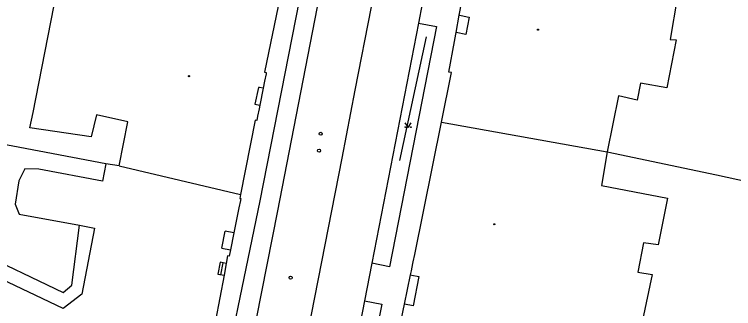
# Model space of a CAD drawing. Extents: x -599770 to -598493, y -1162076 to -1159209.
# Drawn here: x -599018.2 to -598960.1, y -1161617.2 to -1161593.5 of the extents above; entities that cross this region are included whole.
import ezdxf

# ---------------------------------------------------------------- set-up
doc = ezdxf.new("R2010")
doc.units = 0
doc.layers.add('Podklad', color=7, linetype='Continuous')

msp = doc.modelspace()

# ---------------------------------------------------------------- linework, layer by layer
at = {"layer": 'Podklad'}
for points in [[(-598971.9, -1161472.89), (-598984.4, -1161537.4), (-598992.01, -1161576.12), (-598998.38, -1161608.54)], [(-598970.82, -1161475.13), (-598976, -1161501.49), (-598984.02, -1161542.7), (-598992.64, -1161587.15), (-598996.94, -1161609.34)], [(-598993.4, -1161633.92), (-598997.383, -1161634.085), (-598994.235, -1161617.947), (-598994.189, -1161617.71), (-598991.727, -1161605.087), (-598990.655, -1161599.591), (-598986.71, -1161579.369), (-598986.51, -1161578.343), (-598983.604, -1161563.441), (-598982.09, -1161555.682), (-598978.5, -1161537.274), (-598978.412, -1161536.823), (-598975.181, -1161520.261)], [(-599016.69, -1161601.38), (-599014.52, -1161590.36)], [(-598982.51, -1161594.94), (-598982.25, -1161593.53), (-598982.18, -1161593.13), (-598982.07, -1161592.54), (-598981.64, -1161590.22)], [(-598996.73, -1161591.98), (-598997.98, -1161598.14)], [(-598964.65, -1161592.13), (-598965.21, -1161595.49)], [(-598985.24, -1161592.6), (-598985.54, -1161594.17)], [(-598982.25, -1161593.53), (-598982.21, -1161593.54), (-598981.62, -1161593.65), (-598981.46, -1161593.68)], [(-598985.54, -1161594.17), (-598984.1, -1161594.44), (-598987.89, -1161613.85), (-598989.32, -1161613.57)], [(-598985.54, -1161594.17), (-598989.32, -1161613.57)], [(-598981.46, -1161593.68), (-598981.72, -1161595.09)], [(-598987.05, -1161605.28), (-598984.9, -1161595.27)], [(-598983.09, -1161598.13), (-598982.64, -1161595.66), (-598982.53, -1161595.07), (-598982.51, -1161594.94)], [(-598981.72, -1161595.09), (-598982.51, -1161594.94)], [(-598964.72, -1161595.52), (-598965.47, -1161599.39)], [(-598965.21, -1161595.49), (-598964.72, -1161595.52)], [(-598997.85, -1161598.17), (-598997.87, -1161598.26), (-598997.98, -1161598.85), (-598998.1, -1161599.43)], [(-598997.98, -1161598.14), (-598997.85, -1161598.17)], [(-598983.68, -1161602.16), (-598982.89, -1161598.17)], [(-598982.89, -1161598.17), (-598983.09, -1161598.13)], [(-598998.49, -1161599.36), (-598998.77, -1161600.73)], [(-598998.1, -1161599.43), (-598998.37, -1161600.81), (-598998.43, -1161601.1), (-598998.55, -1161601.69), (-598998.62, -1161602.03)], [(-598998.1, -1161599.43), (-598998.4, -1161599.38), (-598998.49, -1161599.36)], [(-598967.6, -1161599.02), (-598967.87, -1161600.39)], [(-598965.47, -1161599.39), (-598967.6, -1161599.02)], [(-598969.39, -1161600.04), (-598970.29, -1161604.58)], [(-598967.87, -1161600.39), (-598969.39, -1161600.04)], [(-598998.77, -1161600.73), (-598998.37, -1161600.81)], [(-599016.96, -1161602.62), (-599016.69, -1161601.38)], [(-599011.58, -1161601.58), (-599012, -1161603.36)], [(-599009.04, -1161602.14), (-599011.58, -1161601.58)], [(-599009.73, -1161605.7), (-599009.04, -1161602.14)], [(-598998.75, -1161602), (-598999.92, -1161608.01)], [(-598998.62, -1161602.03), (-598998.75, -1161602)], [(-598986.91, -1161618.04), (-598986.67, -1161616.87), (-598986.19, -1161614.51), (-598986.12, -1161614.17), (-598986, -1161613.58), (-598985.97, -1161613.45), (-598985.85, -1161612.86), (-598983.68, -1161602.16)], [(-598986.64, -1161602.225), (-598986.39, -1161602.6), (-598986.14, -1161602.225)], [(-598983.68, -1161602.16), (-598970.29, -1161604.58)], [(-599012, -1161603.36), (-599016.96, -1161602.62)], [(-599010.81, -1161605.55), (-599023.74, -1161603.1)], [(-598970.29, -1161604.58), (-598970.76, -1161607.28)], [(-598970.29, -1161604.58), (-598961.47, -1161606.43)], [(-599010.81, -1161605.55), (-599011.09, -1161606.95)], [(-599009.73, -1161605.7), (-599010.81, -1161605.55)], [(-599009.73, -1161605.7), (-598999.92, -1161608.01)], [(-599017.35, -1161605.94), (-599017.85, -1161606.91)], [(-599016.22, -1161605.98), (-599017.35, -1161605.94)], [(-599011.09, -1161606.95), (-599016.22, -1161605.98)], [(-598961.47, -1161606.43), (-598949.14, -1161609.11)], [(-599017.85, -1161606.91), (-599018.14, -1161608.8)], [(-598970.76, -1161607.28), (-598965.41, -1161608.31)], [(-598999.92, -1161608.01), (-598999.99, -1161608.34), (-598999.91, -1161608.35), (-598999.94, -1161608.51), (-599000.06, -1161609.09), (-599000.47, -1161611.12), (-599000.75, -1161612.49)], [(-598998.38, -1161608.54), (-599002.11, -1161626.62), (-599003.23, -1161632.38)], [(-598965.41, -1161608.31), (-598966.19, -1161612.09)], [(-599018.14, -1161608.8), (-599017.83, -1161609.6)], [(-598996.94, -1161609.34), (-599000.42, -1161626.93), (-599001.52, -1161632.74)], [(-599017.83, -1161609.6), (-599012.93, -1161610.5)], [(-599013.56, -1161615.33), (-599012.93, -1161610.5)], [(-599012.93, -1161610.5), (-599011.74, -1161610.74)], [(-599011.74, -1161610.74), (-599012.75, -1161616.08)], [(-599001.43, -1161612.35), (-599001.16, -1161610.98)], [(-599000.47, -1161611.12), (-599001.16, -1161610.98)], [(-598967.35, -1161611.92), (-598967.83, -1161614.29)], [(-598966.19, -1161612.09), (-598967.35, -1161611.92)], [(-599021.48, -1161612.49), (-599014.26, -1161615.93)], [(-599001.43, -1161612.35), (-599000.75, -1161612.49)], [(-599000.75, -1161612.49), (-599000.85, -1161613)], [(-599000.97, -1161612.98), (-599001.08, -1161613.58), (-599001.26, -1161614.54), (-599003.34, -1161625.52), (-599003.45, -1161626.11), (-599003.47, -1161626.22), (-599003.82, -1161627.88)], [(-599000.85, -1161613), (-599000.97, -1161612.98)], [(-599014.25, -1161617.23), (-599022.04, -1161613.55)], [(-599001.57, -1161613.49), (-599001.75, -1161614.45)], [(-599001.33, -1161613.53), (-599001.57, -1161613.49)], [(-599001.51, -1161614.5), (-599001.33, -1161613.53)], [(-599001.08, -1161613.58), (-599001.33, -1161613.53)], [(-598989.32, -1161613.57), (-598989.91, -1161616.6)], [(-599001.75, -1161614.45), (-599001.26, -1161614.54)], [(-598986.19, -1161614.51), (-598986.09, -1161614.53), (-598985.51, -1161614.65)], [(-598967.83, -1161614.29), (-598966.67, -1161614.49)], [(-598966.67, -1161614.49), (-598967.44, -1161618.17)], [(-598985.51, -1161614.65), (-598985.99, -1161617.01)], [(-599014.26, -1161615.93), (-599013.56, -1161615.33)], [(-599012.75, -1161616.08), (-599014.25, -1161617.23)], [(-598989.91, -1161616.6), (-598988.5, -1161616.87), (-598989.93, -1161624.13), (-598991.32, -1161623.86)], [(-598989.91, -1161616.6), (-598991.32, -1161623.86)], [(-598985.99, -1161617.01), (-598986.67, -1161616.87)]]:
    msp.add_lwpolyline(points, dxfattribs=at)
for centre, radius in [((-598975.89, -1161594.7), 0.045), ((-598975.89, -1161594.7), 0.0199), ((-599004.09, -1161598.46), 0.045), ((-599004.09, -1161598.46), 0.0199), ((-598986.615, -1161602.575), 0.025), ((-598986.165, -1161602.575), 0.025), ((-598993.45, -1161603.11), 0.125), ((-598993.58, -1161604.48), 0.125), ((-598979.42, -1161610.42), 0.045), ((-598979.42, -1161610.42), 0.0199), ((-598995.88, -1161614.73), 0.125)]:
    msp.add_circle(centre, radius, dxfattribs=at)

doc.saveas('drawing.dxf')
